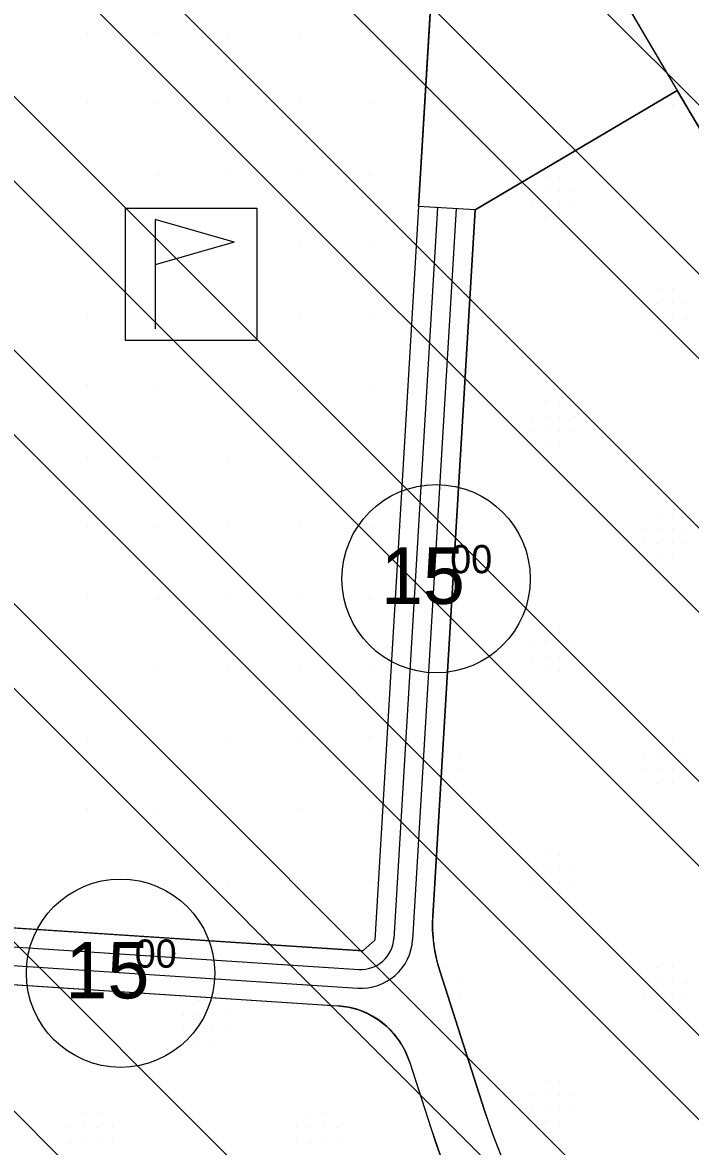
# Model space of a CAD drawing. Extents: x 419109 to 421295, y 4452223 to 4457798.
# Drawn here: x 420753.2 to 420930.6, y 4455966.2 to 4456264.7 of the extents above; entities that cross this region are included whole.
import ezdxf

# ---------------------------------------------------------------- set-up
doc = ezdxf.new("R2010")
doc.units = 0
for name, color, linetype in [('ADAKENARI', 7, 'Continuous'), ('KALDIRIM_FAT', 7, 'Continuous'), ('KD_DAIRE', 7, 'Continuous'), ('KD_YGEN', 7, 'Continuous'), ('PL_SAY_SPOR', 7, 'Continuous'), ('PL_T_GUNUBIRLIK', 7, 'Continuous'), ('PL_TA_K_OTOPARK', 7, 'Continuous'), ('SEMBOL_FAT', 7, 'Continuous'), ('SN_TR_SIVILASMA', 7, 'Continuous'), ('TRFAT_GUNUBİRLİK', 7, 'Continuous'), ('TRFAT_SPOR', 7, 'Continuous')]:
    doc.layers.add(name, color=color, linetype=linetype)

msp = doc.modelspace()

# ---------------------------------------------------------------- linework, layer by layer
at = {"layer": 'ADAKENARI'}
for p, q in [((420866.39, 4456349.6), (420858.4, 4456215.86)), ((420866.39, 4456349.6), (420927.08, 4456246.62)), ((420873.37, 4456214.97), (420927.08, 4456246.62)), ((420948.16, 4456210.85), (420927.08, 4456246.62)), ((420858.4, 4456215.86), (420846.76, 4456021.02)), ((420873.37, 4456214.97), (420858.4, 4456215.86)), ((420873.37, 4456214.97), (420862.16, 4456027.35)), ((420716.31, 4456026.52), (420843.59, 4456018.22)), ((420846.76, 4456021.02), (420843.59, 4456018.22)), ((420723.3, 4456011.03), (420836.95, 4456003.62)), ((420863.99, 4456012.86), (420875.88, 4455975.76)), ((420855.95, 4455988.79), (420861.6, 4455971.18))]:
    msp.add_line(p, q, dxfattribs=at)
for centre, radius, start, end in [((420901.82, 4456024.98), 39.73, 176.5808, 197.7728), ((420835.55, 4455982.25), 21.42, 17.7728, 86.2722), ((421024.36, 4456023.35), 155.92, 197.7728, 242.9933), ((421024.36, 4456023.35), 170.92, 197.7728, 242.9933)]:
    msp.add_arc(centre, radius, start, end, dxfattribs=at)
at = {"layer": 'KALDIRIM_FAT'}
for p, q in [((420863.39, 4456215.56), (420851.79, 4456021.42)), ((420868.38, 4456215.27), (420856.78, 4456021.13)), ((420653.33, 4456025.61), (420842.56, 4456013.28)), ((420686.84, 4456018.41), (420842.24, 4456008.29))]:
    msp.add_line(p, q, dxfattribs=at)
for radius in [13.68, 8.68]:
    msp.add_arc((420843.13, 4456021.94), radius, 266.2722, 356.5808, dxfattribs=at)
at = {"layer": 'KD_DAIRE'}
for centre in [(420736.04, 4456287.19), (420863.03, 4456117), (420779.24, 4456012.26)]:
    msp.add_circle(centre, 25, dxfattribs=at)
at = {"layer": 'PL_SAY_SPOR'}
msp.add_lwpolyline([(420858.4, 4456215.86), (420846.76, 4456021.02), (420843.59, 4456018.22), (420716.31, 4456026.52), (420714.2, 4456029.58), (420727.85, 4456073.98), (420731.55, 4456128.29), (420748.52, 4456377.44), (420853.02, 4456372.3), (420866.39, 4456349.6)], close=True, dxfattribs=at)
at = {"layer": 'PL_T_GUNUBIRLIK'}
for points in [[(420881.29, 4455961.37), (420878.41, 4455968.5), (420875.88, 4455975.76), (420863.99, 4456012.86), (420863.47, 4456014.62), (420863.03, 4456016.4), (420862.68, 4456018.2), (420862.4, 4456020.02), (420862.22, 4456021.85), (420862.11, 4456023.68), (420862.1, 4456025.52), (420862.16, 4456027.35), (420873.37, 4456214.97), (420927.08, 4456246.62), (420948.16, 4456210.85), (421067.57, 4456024.2), (421099.86, 4455958.61)], [(420723.3, 4456011.03), (420836.95, 4456003.62), (420839.76, 4456003.25), (420842.51, 4456002.51), (420845.13, 4456001.41), (420847.59, 4455999.97), (420849.83, 4455998.22), (420851.82, 4455996.19), (420853.52, 4455993.91), (420854.91, 4455991.43), (420855.95, 4455988.79), (420861.6, 4455971.18), (420864.37, 4455963.22)]]:
    msp.add_lwpolyline(points, dxfattribs=at)
at = {"layer": 'PL_TA_K_OTOPARK'}
msp.add_lwpolyline([(420866.39, 4456349.6), (420927.08, 4456246.62), (420873.37, 4456214.97), (420858.4, 4456215.86)], close=True, dxfattribs=at)
at = {"layer": 'SEMBOL_FAT'}
for p, q in [((420780.44, 4456215.36), (420780.44, 4456180.36)), ((420780.44, 4456215.36), (420815.44, 4456215.36)), ((420815.44, 4456215.36), (420815.44, 4456180.36)), ((420788.44, 4456212.36), (420788.44, 4456183.36)), ((420809.44, 4456206.36), (420788.44, 4456212.36)), ((420809.44, 4456206.36), (420788.44, 4456200.36)), ((420780.44, 4456180.36), (420815.44, 4456180.36))]:
    msp.add_line(p, q, dxfattribs=at)
at = {"layer": 'SN_TR_SIVILASMA'}
for p, q in [((421275.8, 4455899.78), (420015.35, 4457160.22)), ((421275.33, 4455855.34), (420037.81, 4457092.87)), ((421275.1, 4455833.12), (420049.03, 4457059.2)), ((421274.64, 4455788.69), (420075.79, 4456987.53)), ((421274.41, 4455766.47), (420135.66, 4456905.22)), ((421273.94, 4455722.03), (420248.84, 4456747.14)), ((421273.71, 4455699.81), (420266.8, 4456706.72)), ((421273.25, 4455655.37), (420276.01, 4456652.61)), ((421273.02, 4455633.15), (420276.28, 4456629.89)), ((421272.55, 4455588.71), (420264.03, 4456597.24)), ((421272.32, 4455566.5), (420257.91, 4456580.91)), ((421271.63, 4455499.84), (420239.54, 4456531.93)), ((421271.16, 4455455.4), (420227.3, 4456499.27))]:
    msp.add_line(p, q, dxfattribs=at)
at = {"layer": 'TRFAT_GUNUBİRLİK'}
for p, q in [((420922.1, 4456242.57), (420922.1, 4456242.57)), ((420925.85, 4456242.57), (420925.85, 4456242.57)), ((420892.1, 4456223.82), (420892.1, 4456223.82)), ((420895.85, 4456223.82), (420895.85, 4456223.82)), ((420888.35, 4456220.07), (420888.35, 4456220.07)), ((420892.1, 4456220.07), (420892.1, 4456220.07)), ((420895.85, 4456220.07), (420895.85, 4456220.07)), ((420899.6, 4456220.07), (420899.6, 4456220.07)), ((420888.35, 4456216.32), (420888.35, 4456216.32)), ((420892.1, 4456216.32), (420892.1, 4456216.32)), ((420895.85, 4456216.32), (420895.85, 4456216.32)), ((420899.6, 4456216.32), (420899.6, 4456216.32)), ((420892.1, 4456212.57), (420892.1, 4456212.57)), ((420895.85, 4456212.57), (420895.85, 4456212.57)), ((420922.1, 4456193.82), (420922.1, 4456193.82)), ((420925.85, 4456193.82), (420925.85, 4456193.82)), ((420918.35, 4456190.07), (420918.35, 4456190.07)), ((420922.1, 4456190.07), (420922.1, 4456190.07)), ((420925.85, 4456190.07), (420925.85, 4456190.07)), ((420929.6, 4456190.07), (420929.6, 4456190.07)), ((420918.35, 4456186.32), (420918.35, 4456186.32)), ((420922.1, 4456186.32), (420922.1, 4456186.32)), ((420925.85, 4456186.32), (420925.85, 4456186.32)), ((420929.6, 4456186.32), (420929.6, 4456186.32)), ((420922.1, 4456182.57), (420922.1, 4456182.57)), ((420925.85, 4456182.57), (420925.85, 4456182.57)), ((420892.1, 4456163.82), (420892.1, 4456163.82)), ((420895.85, 4456163.82), (420895.85, 4456163.82)), ((420888.35, 4456160.07), (420888.35, 4456160.07)), ((420892.1, 4456160.07), (420892.1, 4456160.07)), ((420895.85, 4456160.07), (420895.85, 4456160.07)), ((420899.6, 4456160.07), (420899.6, 4456160.07)), ((420888.35, 4456156.32), (420888.35, 4456156.32)), ((420892.1, 4456156.32), (420892.1, 4456156.32)), ((420895.85, 4456156.32), (420895.85, 4456156.32)), ((420899.6, 4456156.32), (420899.6, 4456156.32)), ((420892.1, 4456152.57), (420892.1, 4456152.57)), ((420895.85, 4456152.57), (420895.85, 4456152.57)), ((420922.1, 4456133.82), (420922.1, 4456133.82)), ((420925.85, 4456133.82), (420925.85, 4456133.82)), ((420869.6, 4456130.07), (420869.6, 4456130.07)), ((420918.35, 4456130.07), (420918.35, 4456130.07)), ((420922.1, 4456130.07), (420922.1, 4456130.07)), ((420925.85, 4456130.07), (420925.85, 4456130.07)), ((420929.6, 4456130.07), (420929.6, 4456130.07)), ((420869.6, 4456126.32), (420869.6, 4456126.32)), ((420918.35, 4456126.32), (420918.35, 4456126.32)), ((420922.1, 4456126.32), (420922.1, 4456126.32)), ((420925.85, 4456126.32), (420925.85, 4456126.32)), ((420929.6, 4456126.32), (420929.6, 4456126.32)), ((420922.1, 4456122.57), (420922.1, 4456122.57)), ((420925.85, 4456122.57), (420925.85, 4456122.57)), ((420892.1, 4456103.82), (420892.1, 4456103.82)), ((420895.85, 4456103.82), (420895.85, 4456103.82)), ((420888.35, 4456100.07), (420888.35, 4456100.07)), ((420892.1, 4456100.07), (420892.1, 4456100.07)), ((420895.85, 4456100.07), (420895.85, 4456100.07)), ((420899.6, 4456100.07), (420899.6, 4456100.07)), ((420888.35, 4456096.32), (420888.35, 4456096.32)), ((420892.1, 4456096.32), (420892.1, 4456096.32)), ((420895.85, 4456096.32), (420895.85, 4456096.32)), ((420899.6, 4456096.32), (420899.6, 4456096.32)), ((420892.1, 4456092.57), (420892.1, 4456092.57)), ((420895.85, 4456092.57), (420895.85, 4456092.57)), ((420865.85, 4456073.82), (420865.85, 4456073.82)), ((420922.1, 4456073.82), (420922.1, 4456073.82)), ((420925.85, 4456073.82), (420925.85, 4456073.82)), ((420865.85, 4456070.07), (420865.85, 4456070.07)), ((420869.6, 4456070.07), (420869.6, 4456070.07)), ((420918.35, 4456070.07), (420918.35, 4456070.07)), ((420922.1, 4456070.07), (420922.1, 4456070.07)), ((420925.85, 4456070.07), (420925.85, 4456070.07)), ((420929.6, 4456070.07), (420929.6, 4456070.07)), ((420865.85, 4456066.32), (420865.85, 4456066.32)), ((420869.6, 4456066.32), (420869.6, 4456066.32)), ((420918.35, 4456066.32), (420918.35, 4456066.32)), ((420922.1, 4456066.32), (420922.1, 4456066.32)), ((420925.85, 4456066.32), (420925.85, 4456066.32)), ((420929.6, 4456066.32), (420929.6, 4456066.32)), ((420865.85, 4456062.57), (420865.85, 4456062.57)), ((420922.1, 4456062.57), (420922.1, 4456062.57)), ((420925.85, 4456062.57), (420925.85, 4456062.57)), ((420892.1, 4456043.82), (420892.1, 4456043.82)), ((420895.85, 4456043.82), (420895.85, 4456043.82)), ((420888.35, 4456040.07), (420888.35, 4456040.07)), ((420892.1, 4456040.07), (420892.1, 4456040.07)), ((420895.85, 4456040.07), (420895.85, 4456040.07)), ((420899.6, 4456040.07), (420899.6, 4456040.07)), ((420888.35, 4456036.32), (420888.35, 4456036.32)), ((420892.1, 4456036.32), (420892.1, 4456036.32)), ((420895.85, 4456036.32), (420895.85, 4456036.32)), ((420899.6, 4456036.32), (420899.6, 4456036.32)), ((420892.1, 4456032.57), (420892.1, 4456032.57)), ((420895.85, 4456032.57), (420895.85, 4456032.57)), ((420865.85, 4456013.82), (420865.85, 4456013.82)), ((420922.1, 4456013.82), (420922.1, 4456013.82)), ((420925.85, 4456013.82), (420925.85, 4456013.82)), ((420865.85, 4456010.07), (420865.85, 4456010.07)), ((420869.6, 4456010.07), (420869.6, 4456010.07)), ((420918.35, 4456010.07), (420918.35, 4456010.07)), ((420922.1, 4456010.07), (420922.1, 4456010.07)), ((420925.85, 4456010.07), (420925.85, 4456010.07)), ((420929.6, 4456010.07), (420929.6, 4456010.07)), ((420799.7, 4456005.02), (420799.7, 4456005.02)), ((420803.45, 4456005.02), (420803.45, 4456005.02)), ((420869.6, 4456006.32), (420869.6, 4456006.32)), ((420918.35, 4456006.32), (420918.35, 4456006.32)), ((420922.1, 4456006.32), (420922.1, 4456006.32)), ((420925.85, 4456006.32), (420925.85, 4456006.32)), ((420929.6, 4456006.32), (420929.6, 4456006.32)), ((420795.95, 4456001.27), (420795.95, 4456001.27)), ((420799.7, 4456001.27), (420799.7, 4456001.27)), ((420803.45, 4456001.27), (420803.45, 4456001.27)), ((420807.2, 4456001.27), (420807.2, 4456001.27)), ((420922.1, 4456002.57), (420922.1, 4456002.57)), ((420925.85, 4456002.57), (420925.85, 4456002.57)), ((420795.95, 4455997.52), (420795.95, 4455997.52)), ((420799.7, 4455997.52), (420799.7, 4455997.52)), ((420803.45, 4455997.52), (420803.45, 4455997.52)), ((420807.2, 4455997.52), (420807.2, 4455997.52)), ((420799.7, 4455993.77), (420799.7, 4455993.77)), ((420803.45, 4455993.77), (420803.45, 4455993.77)), ((420892.1, 4455983.82), (420892.1, 4455983.82)), ((420895.85, 4455983.82), (420895.85, 4455983.82)), ((420888.35, 4455980.07), (420888.35, 4455980.07)), ((420892.1, 4455980.07), (420892.1, 4455980.07)), ((420895.85, 4455980.07), (420895.85, 4455980.07)), ((420899.6, 4455980.07), (420899.6, 4455980.07)), ((420769.7, 4455975.02), (420769.7, 4455975.02)), ((420773.45, 4455975.02), (420773.45, 4455975.02)), ((420829.7, 4455975.02), (420829.7, 4455975.02)), ((420833.45, 4455975.02), (420833.45, 4455975.02)), ((420888.35, 4455976.32), (420888.35, 4455976.32)), ((420892.1, 4455976.32), (420892.1, 4455976.32)), ((420895.85, 4455976.32), (420895.85, 4455976.32)), ((420899.6, 4455976.32), (420899.6, 4455976.32)), ((420892.1, 4455972.57), (420892.1, 4455972.57)), ((420895.85, 4455972.57), (420895.85, 4455972.57)), ((420765.95, 4455971.27), (420765.95, 4455971.27)), ((420769.7, 4455971.27), (420769.7, 4455971.27)), ((420773.45, 4455971.27), (420773.45, 4455971.27)), ((420777.2, 4455971.27), (420777.2, 4455971.27)), ((420825.95, 4455971.27), (420825.95, 4455971.27)), ((420829.7, 4455971.27), (420829.7, 4455971.27)), ((420833.45, 4455971.27), (420833.45, 4455971.27)), ((420837.2, 4455971.27), (420837.2, 4455971.27)), ((420765.95, 4455967.52), (420765.95, 4455967.52)), ((420769.7, 4455967.52), (420769.7, 4455967.52)), ((420773.45, 4455967.52), (420773.45, 4455967.52)), ((420777.2, 4455967.52), (420777.2, 4455967.52)), ((420825.95, 4455967.52), (420825.95, 4455967.52)), ((420829.7, 4455967.52), (420829.7, 4455967.52)), ((420833.45, 4455967.52), (420833.45, 4455967.52)), ((420837.2, 4455967.52), (420837.2, 4455967.52))]:
    msp.add_line(p, q, dxfattribs=at)
at = {"layer": 'TRFAT_SPOR'}
for p, q in [((420770.45, 4456261.97), (420770.45, 4456261.97)), ((420789.2, 4456261.97), (420789.2, 4456261.97)), ((420807.95, 4456261.97), (420807.95, 4456261.97)), ((420826.7, 4456261.97), (420826.7, 4456261.97)), ((420845.45, 4456261.97), (420845.45, 4456261.97)), ((420770.45, 4456243.22), (420770.45, 4456243.22)), ((420789.2, 4456243.22), (420789.2, 4456243.22)), ((420807.95, 4456243.22), (420807.95, 4456243.22)), ((420826.7, 4456243.22), (420826.7, 4456243.22)), ((420845.45, 4456243.22), (420845.45, 4456243.22)), ((420770.45, 4456224.47), (420770.45, 4456224.47)), ((420789.2, 4456224.47), (420789.2, 4456224.47)), ((420807.95, 4456224.47), (420807.95, 4456224.47)), ((420826.7, 4456224.47), (420826.7, 4456224.47)), ((420845.45, 4456224.47), (420845.45, 4456224.47)), ((420770.45, 4456205.72), (420770.45, 4456205.72)), ((420789.2, 4456205.72), (420789.2, 4456205.72)), ((420807.95, 4456205.72), (420807.95, 4456205.72)), ((420826.7, 4456205.72), (420826.7, 4456205.72)), ((420845.45, 4456205.72), (420845.45, 4456205.72)), ((420770.45, 4456186.97), (420770.45, 4456186.97)), ((420789.2, 4456186.97), (420789.2, 4456186.97)), ((420807.95, 4456186.97), (420807.95, 4456186.97)), ((420826.7, 4456186.97), (420826.7, 4456186.97)), ((420845.45, 4456186.97), (420845.45, 4456186.97)), ((420770.45, 4456168.22), (420770.45, 4456168.22)), ((420789.2, 4456168.22), (420789.2, 4456168.22)), ((420807.95, 4456168.22), (420807.95, 4456168.22)), ((420826.7, 4456168.22), (420826.7, 4456168.22)), ((420845.45, 4456168.22), (420845.45, 4456168.22)), ((420770.45, 4456149.47), (420770.45, 4456149.47)), ((420789.2, 4456149.47), (420789.2, 4456149.47)), ((420807.95, 4456149.47), (420807.95, 4456149.47)), ((420826.7, 4456149.47), (420826.7, 4456149.47)), ((420845.45, 4456149.47), (420845.45, 4456149.47)), ((420770.45, 4456130.72), (420770.45, 4456130.72)), ((420789.2, 4456130.72), (420789.2, 4456130.72)), ((420807.95, 4456130.72), (420807.95, 4456130.72)), ((420826.7, 4456130.72), (420826.7, 4456130.72)), ((420845.45, 4456130.72), (420845.45, 4456130.72)), ((420770.45, 4456111.97), (420770.45, 4456111.97)), ((420789.2, 4456111.97), (420789.2, 4456111.97)), ((420807.95, 4456111.97), (420807.95, 4456111.97)), ((420826.7, 4456111.97), (420826.7, 4456111.97)), ((420845.45, 4456111.97), (420845.45, 4456111.97)), ((420770.45, 4456093.22), (420770.45, 4456093.22)), ((420789.2, 4456093.22), (420789.2, 4456093.22)), ((420807.95, 4456093.22), (420807.95, 4456093.22)), ((420826.7, 4456093.22), (420826.7, 4456093.22)), ((420845.45, 4456093.22), (420845.45, 4456093.22)), ((420770.45, 4456074.47), (420770.45, 4456074.47)), ((420789.2, 4456074.47), (420789.2, 4456074.47)), ((420807.95, 4456074.47), (420807.95, 4456074.47)), ((420826.7, 4456074.47), (420826.7, 4456074.47)), ((420845.45, 4456074.47), (420845.45, 4456074.47)), ((420770.45, 4456055.72), (420770.45, 4456055.72)), ((420789.2, 4456055.72), (420789.2, 4456055.72)), ((420807.95, 4456055.72), (420807.95, 4456055.72)), ((420826.7, 4456055.72), (420826.7, 4456055.72)), ((420845.45, 4456055.72), (420845.45, 4456055.72)), ((420770.45, 4456036.97), (420770.45, 4456036.97)), ((420789.2, 4456036.97), (420789.2, 4456036.97)), ((420807.95, 4456036.97), (420807.95, 4456036.97)), ((420826.7, 4456036.97), (420826.7, 4456036.97)), ((420845.45, 4456036.97), (420845.45, 4456036.97))]:
    msp.add_line(p, q, dxfattribs=at)

# ---------------------------------------------------------------- texts
at = {"layer": 'KD_YGEN'}
for s, height, p in [('15', 15, (420848.37, 4456110.3)), ('00', 7.5, (420866.78, 4456118.45)), ('15', 15, (420764.58, 4456005.56)), ('00', 7.5, (420782.99, 4456013.71))]:
    msp.add_text(s, height=height, dxfattribs=at).set_placement(p)

doc.saveas('drawing.dxf')
